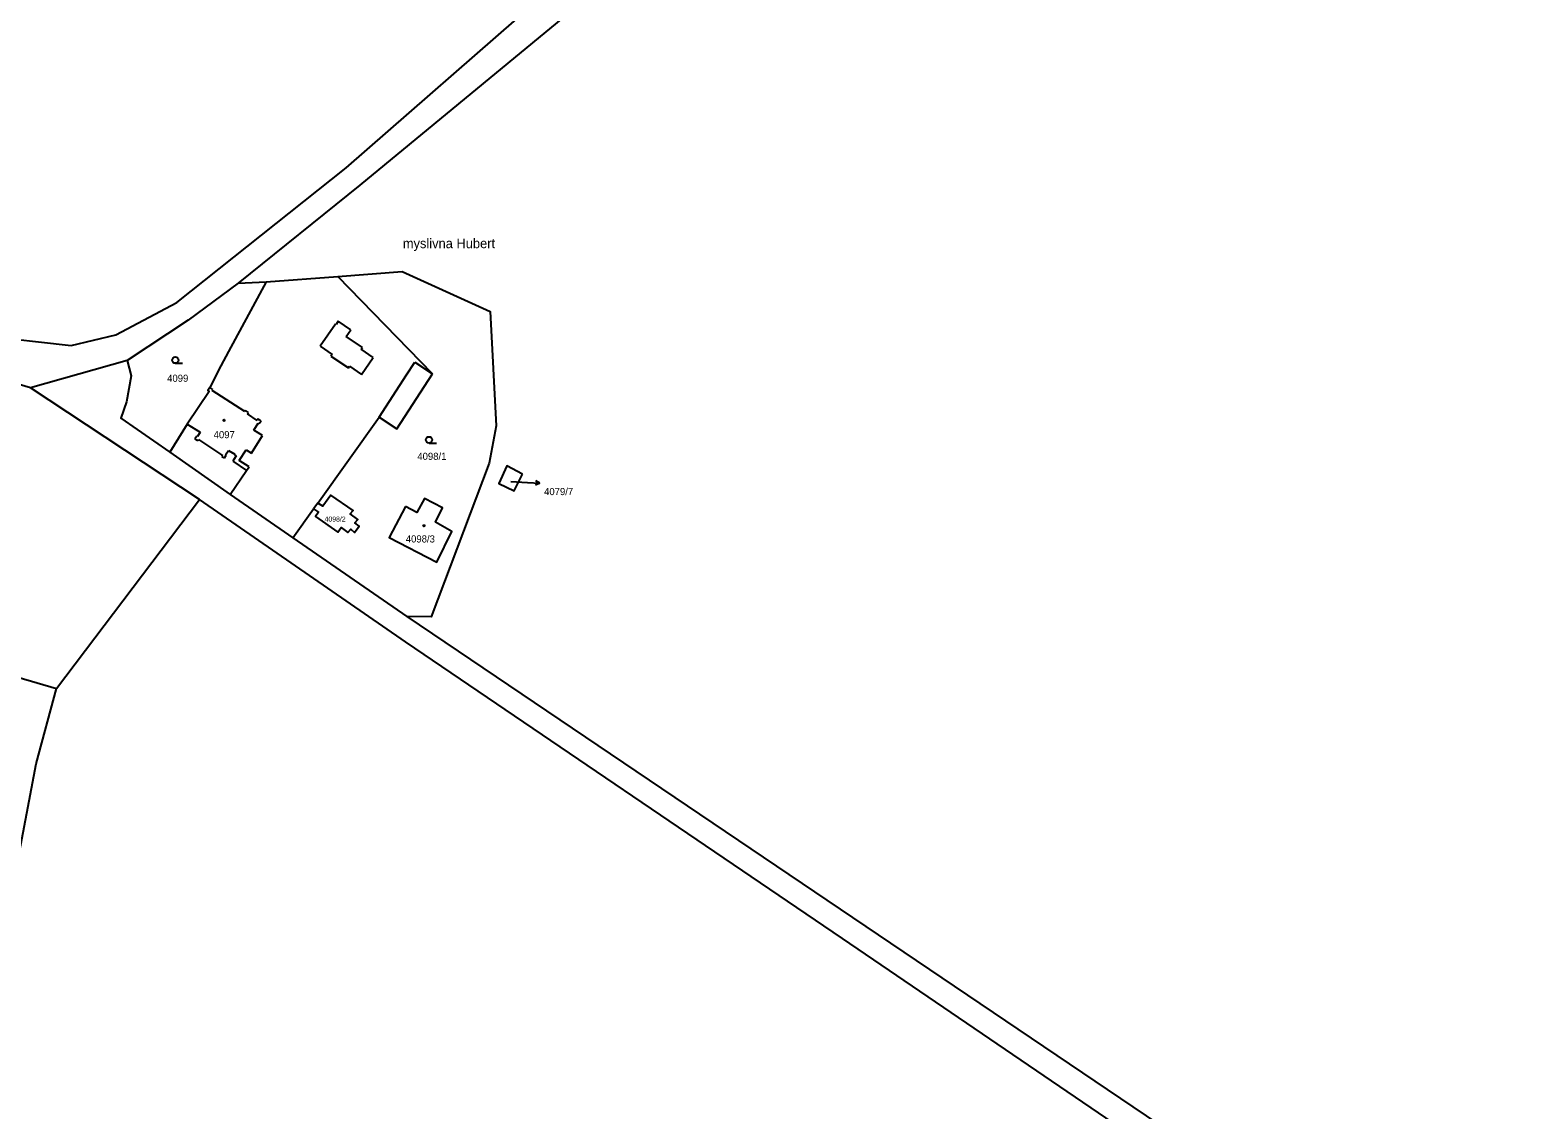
# Model space of a CAD drawing. Extents: x -733394 to -722299, y -1082822 to -1075049.
# Drawn here: x -728578.8 to -728218.5, y -1081699.4 to -1081441.3 of the extents above; entities that cross this region are included whole.
import ezdxf

# ---------------------------------------------------------------- set-up
doc = ezdxf.new("R2010")
doc.units = 0
for name, color, linetype in [('Hranice parcel', 7, 'Continuous'), ('Parcelní čísla', 7, 'Continuous'), ('Pop  PČ popisy', 7, 'Continuous'), ('Vnitřní kresba', 7, 'Continuous'), ('Značky budov', 7, 'Continuous'), ('Značky kultur', 7, 'Continuous')]:
    doc.layers.add(name, color=color, linetype=linetype)

msp = doc.modelspace()

# ---------------------------------------------------------------- linework, layer by layer
at = {"layer": 'Hranice parcel'}
for p, q in [((-728505.25, -1081500.21), (-728489.85, -1081498.96)), ((-728529.1, -1081501.8), (-728522.39, -1081501.46)), ((-728522.39, -1081501.46), (-728505.25, -1081500.21)), ((-728482.64, -1081523.41), (-728505.25, -1081500.21)), ((-728555.63, -1081520.25), (-728578.73, -1081526.83)), ((-728538.32, -1081553.48), (-728578.73, -1081526.83)), ((-728510.06, -1081554.35), (-728495.39, -1081533.81)), ((-728572.52, -1081598.66), (-728538.32, -1081553.48)), ((-728515.99, -1081562.67), (-728511.06, -1081555.74)), ((-728510.06, -1081554.35), (-728511.06, -1081555.74)), ((-728515.99, -1081562.67), (-728488.76, -1081581.43)), ((-728577.35, -1081616.66), (-728572.52, -1081598.66)), ((-728587.1, -1081667.94), (-728577.35, -1081616.66))]:
    msp.add_line(p, q, dxfattribs=at)
for points in [[(-728182.02, -1081195.23), (-728200.3, -1081207.59), (-728237.75, -1081237.4), (-728296.03, -1081288.02), (-728309.33, -1081302.34), (-728322.93, -1081326.04), (-728335.68, -1081338.94), (-728388.26, -1081386.11), (-728452.88, -1081439.48), (-728500.01, -1081478.31), (-728529.1, -1081501.8)], [(-728678.05, -1081496.71), (-728590.3, -1081514.27), (-728568.97, -1081516.71), (-728558.33, -1081514.1), (-728543.74, -1081506.42), (-728503.29, -1081474.23), (-728457.46, -1081434.19), (-728392.87, -1081378.24), (-728340.04, -1081334.11)], [(-728489.85, -1081498.96), (-728468.88, -1081508.58), (-728467.42, -1081535.9), (-728469.1, -1081544.76), (-728482.95, -1081581.55), (-728488.76, -1081581.43)], [(-728529.1, -1081501.8), (-728540.99, -1081510.59), (-728555.63, -1081520.25)], [(-728522.39, -1081501.46), (-728531.41, -1081518.13), (-728533.26, -1081521.57)], [(-728578.73, -1081526.83), (-728593.2, -1081522.56), (-728679.42, -1081502.98)], [(-728555.63, -1081520.25), (-728554.64, -1081523.9), (-728555.8, -1081530.15), (-728557.13, -1081534.01), (-728545.44, -1081542.16)], [(-728533.26, -1081521.57), (-728535.86, -1081526.68), (-728536.34, -1081527.44), (-728536.04, -1081527.63), (-728541.26, -1081535.48), (-728545.44, -1081542.16)], [(-728495.39, -1081533.81), (-728491.15, -1081536.61), (-728482.64, -1081523.41)], [(-728545.44, -1081542.16), (-728530.99, -1081552.25), (-728515.99, -1081562.67)], [(-728461.14, -1081547.39), (-728464.87, -1081545.47), (-728466.79, -1081549.63), (-728463.11, -1081551.44), (-728461.14, -1081547.39)], [(-728756.72, -1081546.34), (-728667.7, -1081570.77), (-728572.52, -1081598.66)], [(-728511.06, -1081555.74), (-728509.85, -1081556.49), (-728510.62, -1081557.54), (-728505.26, -1081561.28), (-728504.45, -1081560.2), (-728502.88, -1081561.35), (-728502.18, -1081560.55), (-728501.25, -1081561.35), (-728500.13, -1081559.87), (-728501.2, -1081559.03), (-728500.52, -1081558.23), (-728502.28, -1081556.88), (-728501.59, -1081556.13), (-728506.91, -1081552.41), (-728508.87, -1081555.07), (-728510.06, -1081554.35)], [(-728489.12, -1081555.13), (-728492.97, -1081562.54), (-728481.59, -1081568.45), (-728477.98, -1081561.15), (-728481.89, -1081558.9), (-728480.25, -1081555.48), (-728484.57, -1081553.24), (-728486.35, -1081556.63), (-728489.12, -1081555.13)], [(-727350.3, -1082364.55), (-727478.01, -1082274.05), (-727547.37, -1082224.42), (-727567.7, -1082209.01), (-727580.46, -1082203.02), (-727643.35, -1082161.17), (-727647.93, -1082157.89), (-727732.55, -1082100.36), (-727847.83, -1082023.14), (-727897.26, -1081989), (-728033.33, -1081896.78), (-728178.9, -1081798.61), (-728384.64, -1081658.44), (-728489.1, -1081587.47), (-728538.32, -1081553.48)], [(-728488.76, -1081581.43), (-728278.67, -1081723.36), (-728112.24, -1081837.64), (-728030.75, -1081893.35), (-727894.74, -1081985.1), (-727845.28, -1082019.19), (-727729.8, -1082096.42), (-727655.65, -1082146.92), (-727578.14, -1082199.28), (-727565.29, -1082205.15), (-727545.47, -1082221.36), (-727475.83, -1082270.82), (-727348.34, -1082361.65), (-727223.1, -1082450.7), (-727163.15, -1082492.13), (-727150.59, -1082509.46)]]:
    msp.add_lwpolyline(points, dxfattribs=at)
at = {"layer": 'Pop  PČ popisy'}
for p, q in [((-728463.93, -1081549.22), (-728459.97, -1081549.44)), ((-728459.97, -1081549.44), (-728456.97, -1081549.6)), ((-728456.97, -1081549.6), (-728458, -1081550.05)), ((-728456.97, -1081549.6), (-728457.95, -1081549.05))]:
    msp.add_line(p, q, dxfattribs=at)
at = {"layer": 'Vnitřní kresba'}
for p, q in [((-728505.81, -1081511.57), (-728509.47, -1081516.86)), ((-728505.69, -1081511.65), (-728505.81, -1081511.57)), ((-728505.16, -1081510.89), (-728505.69, -1081511.65)), ((-728502.17, -1081512.96), (-728505.16, -1081510.89)), ((-728503.23, -1081514.5), (-728502.17, -1081512.96)), ((-728509.47, -1081516.86), (-728506.62, -1081518.79)), ((-728499.4, -1081517.16), (-728503.23, -1081514.5)), ((-728499.68, -1081517.57), (-728499.4, -1081517.16)), ((-728506.62, -1081518.79), (-728506.9, -1081519.21)), ((-728506.9, -1081519.21), (-728502.75, -1081522.02)), ((-728496.8, -1081519.56), (-728499.68, -1081517.57)), ((-728499.59, -1081523.57), (-728496.8, -1081519.56)), ((-728488.82, -1081523.66), (-728486.88, -1081520.66)), ((-728486.88, -1081520.66), (-728482.64, -1081523.41)), ((-728502.75, -1081522.02), (-728502.47, -1081521.61)), ((-728502.47, -1081521.61), (-728499.59, -1081523.57)), ((-728495.39, -1081533.81), (-728488.82, -1081523.66)), ((-728535.1, -1081527.17), (-728535.86, -1081526.68)), ((-728535.28, -1081527.44), (-728535.1, -1081527.17)), ((-728527.5, -1081532.47), (-728535.28, -1081527.44)), ((-728527.34, -1081532.22), (-728527.5, -1081532.47)), ((-728526.62, -1081532.68), (-728527.34, -1081532.22)), ((-728526.84, -1081533.02), (-728526.62, -1081532.68)), ((-728524.52, -1081534.59), (-728526.84, -1081533.02)), ((-728525.34, -1081536.9), (-728524.26, -1081535.21)), ((-728524.27, -1081534.21), (-728524.52, -1081534.59)), ((-728523.6, -1081534.65), (-728524.27, -1081534.21)), ((-728524.26, -1081535.21), (-728524.04, -1081535.35)), ((-728524.04, -1081535.35), (-728523.6, -1081534.65)), ((-728541.26, -1081535.48), (-728538.16, -1081537.42)), ((-728538.98, -1081538.35), (-728539.41, -1081538.97)), ((-728538.83, -1081538.45), (-728538.98, -1081538.35)), ((-728538.16, -1081537.42), (-728538.83, -1081538.45)), ((-728525.92, -1081542.38), (-728523.26, -1081538.22)), ((-728523.26, -1081538.22), (-728525.34, -1081536.9)), ((-728539.41, -1081538.97), (-728538.74, -1081539.41)), ((-728538.74, -1081539.41), (-728538.58, -1081539.15)), ((-728538.58, -1081539.15), (-728532.85, -1081543)), ((-728532.11, -1081542.79), (-728531.41, -1081541.74)), ((-728531.41, -1081541.74), (-728529.86, -1081542.66)), ((-728528.86, -1081544.14), (-728527.2, -1081541.58)), ((-728527.2, -1081541.58), (-728525.92, -1081542.38)), ((-728532.85, -1081543), (-728532.96, -1081543.17)), ((-728532.96, -1081543.17), (-728532.37, -1081543.55)), ((-728532.37, -1081543.55), (-728531.94, -1081542.9)), ((-728531.94, -1081542.9), (-728532.11, -1081542.79)), ((-728529.54, -1081543.07), (-728530.38, -1081544.36)), ((-728530.38, -1081544.36), (-728527.09, -1081546.59)), ((-728529.86, -1081542.66), (-728529.96, -1081542.83)), ((-728529.96, -1081542.83), (-728529.54, -1081543.07)), ((-728526.44, -1081545.67), (-728528.86, -1081544.14)), ((-728527.09, -1081546.59), (-728526.44, -1081545.67)), ((-728530.99, -1081552.25), (-728527.09, -1081546.59))]:
    msp.add_line(p, q, dxfattribs=at)
at = {"layer": 'Značky budov'}
for centre in [(-728532.43, -1081534.55), (-728484.67, -1081559.77)]:
    msp.add_circle(centre, 0.175, dxfattribs=at)
at = {"layer": 'Značky kultur'}
for p, q in [((-728544.11, -1081520.92), (-728542.36, -1081520.92)), ((-728483.47, -1081539.98), (-728481.72, -1081539.98))]:
    msp.add_line(p, q, dxfattribs=at)
for centre in [(-728544.11, -1081520.17), (-728483.47, -1081539.23)]:
    msp.add_circle(centre, 0.75, dxfattribs=at)

# ---------------------------------------------------------------- texts
at = {"layer": 'Parcelní čísla'}
for s, height, p in [('4099', 1.7, (-728546.05, -1081525.35)), ('4097', 1.7, (-728534.94, -1081538.84)), ('4098/1', 1.7, (-728486.26, -1081544.01)), ('4079/7', 1.7, (-728455.97, -1081552.44)), ('4098/2', 1.19, (-728508.42, -1081558.76)), ('4098/3', 1.7, (-728489.02, -1081563.76))]:
    msp.add_text(s, height=height, dxfattribs=at).set_placement(p)
at = {"layer": 'Pop  PČ popisy'}
msp.add_text('myslivna Hubert', height=2.3, dxfattribs=at).set_placement((-728489.73, -1081493.41))

doc.saveas('drawing.dxf')
